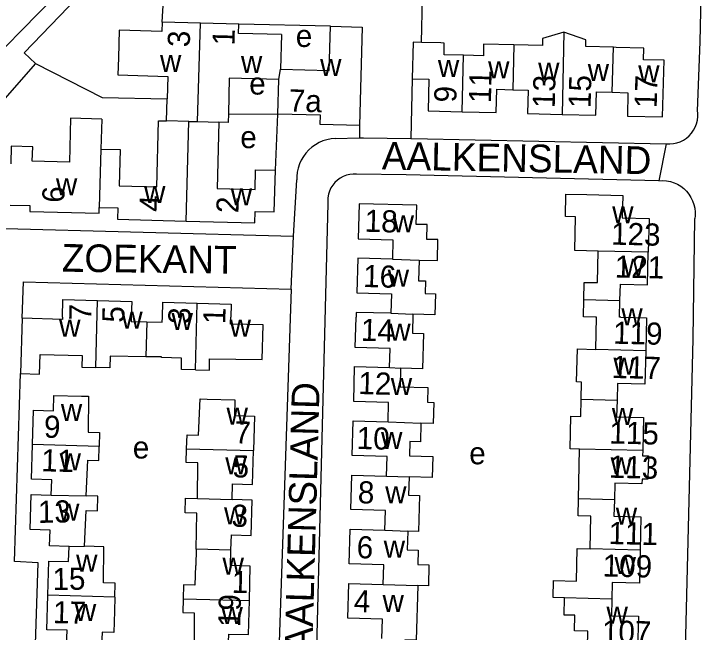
# Model space of a CAD drawing. Extents: x 161936 to 163647, y 386450 to 388633.
# Drawn here: x 162202.6 to 162328.6, y 388193.1 to 388304.8 of the extents above; entities that cross this region are included whole.
import ezdxf

# ---------------------------------------------------------------- set-up
doc = ezdxf.new("R2010")
doc.units = 0
for name, color, linetype in [('BLT_Basislijn', 7, 'Continuous'), ('BLT_Bebouwing', 7, 'Continuous'), ('BLT_Centroide', 7, 'Continuous'), ('BLT_Huisnummer', 7, 'Continuous'), ('BLT_Huisnummer_ tussenligend', 7, 'Continuous'), ('BLT_Onderverdeling_panden', 7, 'Continuous'), ('BLT_Straatnaam', 7, 'Continuous'), ('BLT_Vlakafsluiter', 7, 'Continuous')]:
    doc.layers.add(name, color=color, linetype=linetype)

msp = doc.modelspace()

# ---------------------------------------------------------------- linework, layer by layer
at = {"layer": 'BLT_Basislijn'}
for p, q in [((162276.25, 388299.63), (162276.48, 388309.9)), ((162259.77, 388302.54), (162243.23, 388302.95)), ((162204.46, 388297.78), (162206.52, 388295.81)), ((162206.52, 388295.81), (162200.04, 388288.54)), ((162206.52, 388295.81), (162218.54, 388289.7)), ((162274.55, 388293.06), (162274.29, 388282.25)), ((162218.54, 388289.7), (162230.32, 388289.46)), ((162241.35, 388286.73), (162250.3, 388286.66)), ((162249.84, 388276.54), (162250.3, 388286.66)), ((162265.04, 388284.6), (162265.02, 388282.38)), ((162260.67, 388282.29), (162265.02, 388282.38)), ((162253.12, 388264.6), (162253.7, 388274.82)), ((162252.68, 388255.05), (162253.12, 388264.6))]:
    msp.add_line(p, q, dxfattribs=at)
for points in [[(162326.12, 388287.28), (162326.6, 388299.71), (162328.55, 388389.95)], [(162222.9, 388321.82), (162212.82, 388310.85), (162192.34, 388290)], [(162218.78, 388312.71), (162204.46, 388297.78)], [(162229.38, 388303.32), (162229.9, 388312.43)], [(162320.47, 388281.3), (162321.12, 388281.28), (162321.76, 388281.34), (162322.39, 388281.48), (162323, 388281.69), (162323.58, 388281.98), (162324.12, 388282.34), (162324.61, 388282.76), (162325.04, 388283.24), (162325.41, 388283.77), (162325.71, 388284.34), (162325.94, 388284.95), (162326.1, 388285.57), (162326.17, 388286.22), (162326.16, 388286.86), (162326.12, 388287.28)], [(162260.67, 388282.29), (162259.91, 388282.22), (162259.16, 388282.06), (162258.43, 388281.83), (162257.73, 388281.53), (162257.07, 388281.15), (162256.45, 388280.71), (162255.88, 388280.2), (162255.36, 388279.64), (162254.91, 388279.02), (162254.52, 388278.36), (162254.2, 388277.67), (162253.96, 388276.94), (162253.8, 388276.19), (162253.71, 388275.43), (162253.7, 388274.82)], [(162265.02, 388282.38), (162265.74, 388282.38), (162274.29, 388282.25)], [(162274.29, 388282.25), (162274.42, 388282.25), (162320.47, 388281.3)], [(162264.49, 388275.81), (162263.88, 388275.83), (162263.27, 388275.77), (162262.67, 388275.62), (162262.09, 388275.41), (162261.55, 388275.12), (162261.05, 388274.76), (162260.6, 388274.34), (162260.2, 388273.86), (162259.88, 388273.34), (162259.62, 388272.78), (162259.44, 388272.19), (162259.33, 388271.58), (162259.31, 388270.97), (162259.34, 388270.5)], [(162319.14, 388274.65), (162273.45, 388275.69), (162264.49, 388275.81)], [(162319.14, 388274.65), (162319.83, 388274.68), (162320.52, 388274.62), (162321.2, 388274.49), (162321.86, 388274.28), (162322.49, 388274), (162323.08, 388273.64), (162323.62, 388273.22), (162324.12, 388272.74), (162324.56, 388272.21), (162324.93, 388271.62), (162325.23, 388271), (162325.46, 388270.35), (162325.61, 388269.68), (162325.68, 388268.99), (162325.67, 388268.3), (162325.62, 388267.84)], [(162259.34, 388270.5), (162256.64, 388166.68), (162256.72, 388158.33), (162256.53, 388154.02)], [(162306.43, 388148.74), (162316.02, 388147.77), (162317.53, 388147.88), (162319.3, 388148.5), (162322.06, 388151.02), (162323.05, 388153.43), (162325.33, 388246.1), (162325.62, 388267.84)], [(162198.35, 388261.47), (162198.76, 388266.06), (162253.12, 388264.6)], [(162204.07, 388249.79), (162204.32, 388256.38), (162252.68, 388255.05)], [(162252.68, 388255.05), (162250.51, 388191.25), (162250.46, 388189.75)], [(162212.13, 388190.64), (162206.5, 388190.93), (162206.97, 388205.6), (162202.71, 388205.86), (162203.81, 388239.79)]]:
    msp.add_lwpolyline(points, dxfattribs=at)
at = {"layer": 'BLT_Bebouwing'}
for p, q in [((162236.31, 388303.14), (162229.38, 388303.32)), ((162243.23, 388302.95), (162236.31, 388303.14)), ((162250.94, 388301.05), (162250.77, 388294.77)), ((162250.3, 388286.66), (162250.45, 388292.96)), ((162230.19, 388285.46), (162230.32, 388289.46)), ((162218.46, 388285.77), (162218.32, 388280.35)), ((162204.07, 388249.79), (162203.81, 388239.79)), ((162304.38, 388208.19), (162306.71, 388208.12))]:
    msp.add_line(p, q, dxfattribs=at)
for points in [[(162229.38, 388303.32), (162229.33, 388301.63), (162221.63, 388301.84), (162221.48, 388296.84), (162221.38, 388293.75), (162230.44, 388293.47), (162230.32, 388289.46)], [(162250.94, 388301.05), (162243.18, 388301.24), (162243.23, 388302.95)], [(162250.77, 388294.77), (162259.55, 388294.54), (162259.77, 388302.54)], [(162259.77, 388302.54), (162265.53, 388302.38), (162265.04, 388284.6)], [(162301.97, 388301.51), (162298.12, 388300.31), (162298.09, 388299.07), (162292.93, 388299.2)], [(162310.9, 388298.75), (162305.93, 388298.87), (162305.96, 388300.09), (162301.97, 388301.51)], [(162276.25, 388299.63), (162274.74, 388299.67), (162274.55, 388293.06)], [(162283.85, 388297.32), (162280.31, 388297.41), (162280.36, 388299.52), (162279.74, 388299.54), (162276.25, 388299.63)], [(162292.93, 388299.2), (162287.47, 388299.34), (162287.42, 388297.23), (162283.85, 388297.32)], [(162310.69, 388290.62), (162313.53, 388290.55), (162313.43, 388286.3), (162319.81, 388286.19), (162320.07, 388296.4), (162316.37, 388296.5), (162316.43, 388298.61), (162311.43, 388298.73), (162310.9, 388298.75)], [(162250.45, 388292.96), (162241.5, 388293.18), (162241.35, 388286.73)], [(162274.55, 388293.06), (162277.57, 388292.98), (162277.43, 388287.26), (162283.58, 388287.1)], [(162283.58, 388287.1), (162289.74, 388286.94), (162289.85, 388291.16), (162292.73, 388291.08)], [(162292.73, 388291.08), (162295.53, 388291.01), (162295.41, 388286.78), (162301.64, 388286.63)], [(162301.64, 388286.63), (162307.75, 388286.47), (162307.86, 388290.69), (162310.69, 388290.62)], [(162230.23, 388286.57), (162230.24, 388287.23)], [(162241.35, 388286.73), (162241.31, 388285.16), (162239.62, 388285.21)], [(162265.04, 388284.6), (162257.95, 388284.78), (162257.99, 388286.48), (162250.3, 388286.66)], [(162218.46, 388285.77), (162212.83, 388285.92), (162212.62, 388277.98), (162205.93, 388278.16), (162206, 388280.78), (162202.11, 388280.88), (162202.02, 388277.7)], [(162218.32, 388280.35), (162221.78, 388280.26), (162221.61, 388273.74), (162228.41, 388273.56), (162228.73, 388285.49), (162230.19, 388285.46)], [(162239.62, 388285.21), (162239.3, 388273.25), (162246.16, 388273.07), (162246.25, 388276.63), (162249.84, 388276.54)], [(162233.7, 388267.36), (162246.11, 388267.03), (162246.16, 388269.1), (162249.64, 388269.01), (162249.84, 388276.54)], [(162308.18, 388261.92), (162303.93, 388262.02), (162304.07, 388268.1), (162302.24, 388268.15), (162302.34, 388272.22), (162306.09, 388272.13), (162312.61, 388271.98), (162312.52, 388267.96), (162317.36, 388267.84), (162317.21, 388261.71)], [(162201.9, 388270.24), (162205.49, 388270.14), (162205.46, 388269.11), (162218.01, 388268.78), (162218.03, 388269.81)], [(162264.99, 388270.48), (162264.82, 388264.14), (162271.08, 388263.97), (162270.98, 388260.46)], [(162275.8, 388260.31), (162279.11, 388260.22), (162279.21, 388264), (162277.18, 388264.05), (162277.25, 388266.71), (162275.29, 388266.76), (162275.38, 388270.2), (162264.99, 388270.48)], [(162218.03, 388269.81), (162221.36, 388269.72), (162221.3, 388267.68), (162233.7, 388267.36)], [(162305.56, 388253.17), (162305.63, 388256.28), (162308.05, 388256.23), (162308.18, 388261.92)], [(162312.1, 388253.01), (162312.17, 388255.97), (162317.07, 388255.85), (162317.21, 388261.71)], [(162270.98, 388260.46), (162264.74, 388260.63), (162264.57, 388254.39), (162270.81, 388254.22), (162270.71, 388250.69)], [(162275.8, 388260.31), (162275.7, 388256.58), (162276.98, 388256.55), (162276.91, 388254.28), (162278.77, 388254.23), (162278.67, 388250.41), (162274.68, 388250.52)], [(162211.38, 388250), (162211.46, 388253.18), (162217.73, 388253.01)], [(162217.73, 388253.01), (162223.88, 388252.85), (162223.8, 388250)], [(162229.43, 388250), (162229.5, 388252.69), (162235.73, 388252.52)], [(162235.73, 388252.52), (162241.83, 388252.36), (162241.77, 388250)], [(162307.65, 388250), (162305.49, 388250.05), (162305.56, 388253.17)], [(162312.24, 388250), (162312.02, 388250.01), (162312.1, 388253.01)], [(162211.38, 388250), (162211.37, 388249.59), (162204.07, 388249.79)], [(162223.8, 388250), (162223.78, 388249.23), (162226.59, 388249.16)], [(162226.59, 388249.16), (162229.4, 388249.08), (162229.43, 388250)], [(162235.41, 388240.46), (162237.91, 388240.39), (162237.96, 388242.48), (162247.46, 388242.34), (162247.63, 388248.58), (162241.74, 388248.73), (162241.77, 388250)], [(162270.45, 388240.89), (162270.55, 388244.36), (162264.26, 388244.53), (162264.41, 388250)], [(162270.71, 388250.69), (162264.43, 388250.86), (162264.41, 388250)], [(162274.68, 388250.52), (162274.59, 388247.12), (162276.59, 388247.07), (162276.41, 388240.63), (162272.45, 388240.79)], [(162307.72, 388244.18), (162307.86, 388249.99), (162307.65, 388250)], [(162312.24, 388250), (162316.88, 388249.89), (162316.74, 388243.89)], [(162305.08, 388235.17), (162305.15, 388238.27), (162304.25, 388238.29), (162304.4, 388244.26)], [(162304.4, 388244.26), (162307.72, 388244.18)], [(162316.74, 388243.89), (162316.6, 388237.9), (162311.65, 388238.02), (162311.57, 388235.02)], [(162203.81, 388239.79), (162207.23, 388239.7), (162207.33, 388243.26), (162214.93, 388243.05), (162214.88, 388240.98), (162217.41, 388240.91)], [(162226.42, 388242.85), (162219.99, 388242.95), (162219.94, 388240.85), (162217.41, 388240.91)], [(162235.41, 388240.46), (162232.91, 388240.53), (162232.91, 388242.6), (162229.26, 388242.7), (162229.26, 388242.81), (162226.42, 388242.85)], [(162270.2, 388231.08), (162270.29, 388234.57), (162263.99, 388234.74), (162264.16, 388241.07), (162270.45, 388240.89)], [(162272.45, 388240.79), (162272.36, 388237.4), (162277.4, 388237.26), (162277.33, 388234.63), (162278.46, 388234.6), (162278.36, 388230.79), (162276.15, 388230.85)], [(162205.99, 388226.96), (162206.16, 388233.19), (162209.74, 388233.09), (162209.82, 388235.86), (162214.82, 388235.72), (162216.07, 388235.69), (162216.04, 388229.19), (162218.07, 388229.14), (162218, 388226.61)], [(162233.81, 388226.22), (162233.88, 388228.72), (162235.96, 388228.66), (162236.26, 388235.21), (162237.52, 388235.18), (162242.51, 388235.05), (162242.44, 388232.22), (162246.04, 388232.13), (162245.87, 388225.9)], [(162304.81, 388226.16), (162303.11, 388226.2), (162303.25, 388232.11), (162305.01, 388232.07), (162305.08, 388235.17)], [(162311.57, 388235.02), (162311.5, 388231.97), (162316.36, 388231.86), (162316.22, 388225.88)], [(162269.93, 388221.29), (162270.03, 388224.82), (162263.72, 388224.99), (162263.89, 388231.25), (162270.2, 388231.08)], [(162276.15, 388230.85), (162276.06, 388227.45), (162274.14, 388227.5), (162274.07, 388224.95), (162278.28, 388224.84), (162278.18, 388221.04), (162273.99, 388221.15)], [(162209.36, 388217.86), (162209.44, 388220.62), (162205.81, 388220.72), (162205.99, 388226.96)], [(162215.64, 388217.72), (162215.94, 388224.15), (162217.93, 388224.09), (162218, 388226.61)], [(162235.78, 388217.2), (162235.84, 388223.67), (162233.74, 388223.72), (162233.81, 388226.22)], [(162304.59, 388217.17), (162304.81, 388226.16)], [(162242.05, 388217.03), (162242.12, 388219.85), (162245.71, 388219.76), (162245.87, 388225.9)], [(162316.22, 388225.88), (162316.19, 388224.95), (162317.24, 388224.92), (162317.14, 388220.73), (162316.09, 388220.75), (162316.07, 388219.9), (162311.15, 388220.02), (162311.08, 388217.01)], [(162269.62, 388211.52), (162269.72, 388215.08), (162263.46, 388215.25), (162263.64, 388221.46), (162269.93, 388221.29)], [(162273.99, 388221.15), (162273.9, 388217.82), (162275.9, 388217.77), (162275.72, 388211.29), (162273.77, 388211.35)], [(162212.57, 388208.57), (162209.05, 388208.67), (162209.13, 388211.52), (162205.54, 388211.62), (162205.72, 388217.96), (162209.36, 388217.86)], [(162215.37, 388208.62), (162215.65, 388215.04), (162217.7, 388214.98), (162217.77, 388217.66), (162215.64, 388217.72)], [(162235.53, 388208.06), (162235.63, 388214.56), (162233.55, 388214.62), (162233.62, 388217.26), (162235.78, 388217.2)], [(162241.82, 388207.89), (162241.89, 388210.66), (162245.49, 388210.56), (162245.66, 388216.93), (162242.05, 388217.03)], [(162306.71, 388208.12), (162306.85, 388214.06), (162304.52, 388214.12), (162304.59, 388217.17)], [(162311.08, 388217.01), (162311.01, 388214.01), (162315.89, 388213.89), (162315.75, 388207.9)], [(162269.33, 388201.7), (162269.42, 388205.25), (162263.19, 388205.42), (162263.36, 388211.69), (162269.62, 388211.52)], [(162273.77, 388211.35), (162273.68, 388207.95), (162275.65, 388207.9), (162275.57, 388205.29), (162277.59, 388205.23), (162277.48, 388201.45), (162275.56, 388201.5)], [(162208.74, 388199.75), (162208.92, 388205.93), (162212.49, 388205.83), (162212.57, 388208.57)], [(162220.85, 388199.41), (162220.92, 388201.94), (162218.79, 388202), (162218.86, 388208.52), (162215.37, 388208.62)], [(162235.53, 388208.06), (162235.49, 388205.15), (162235.38, 388205.15), (162235.28, 388201.59), (162233.24, 388201.65), (162233.17, 388199.13)], [(162245.14, 388198.82), (162245.3, 388205.03), (162241.75, 388205.13), (162241.82, 388207.89)], [(162302.1, 388199.27), (162300.03, 388199.32), (162300.1, 388202.4), (162304.23, 388202.3), (162304.38, 388208.19)], [(162315.75, 388207.9), (162315.61, 388201.91), (162310.69, 388202.03), (162310.62, 388199.05)], [(162269.09, 388191.92), (162269.19, 388195.45), (162262.92, 388195.62), (162263.09, 388201.86), (162269.33, 388201.7)], [(162275.56, 388201.5), (162275.28, 388191.66), (162273.22, 388191.71)], [(162212.13, 388190.64), (162212.21, 388193.42), (162208.57, 388193.52), (162208.74, 388199.75)], [(162220.85, 388199.41), (162220.78, 388196.88), (162220.67, 388193.02), (162218.52, 388193.08), (162218.4, 388190.46)], [(162233.17, 388199.13), (162233.11, 388196.62), (162235.18, 388196.56), (162235.15, 388190.09)], [(162241.34, 388189.92), (162241.42, 388192.73), (162244.97, 388192.63), (162245.14, 388198.82)], [(162306.22, 388190.29), (162306.29, 388193.27), (162303.9, 388193.33), (162303.97, 388196.13), (162302.02, 388196.17), (162302.1, 388199.27)], [(162310.62, 388199.05), (162310.55, 388196.06), (162315.43, 388195.95), (162315.29, 388189.94)]]:
    msp.add_lwpolyline(points, dxfattribs=at)
at = {"layer": 'BLT_Onderverdeling_panden'}
for p, q in [((162235.77, 388285.32), (162236.31, 388303.14)), ((162301.97, 388301.51), (162301.64, 388286.63)), ((162292.93, 388299.2), (162292.73, 388291.08)), ((162310.69, 388290.62), (162310.9, 388298.75)), ((162283.58, 388287.1), (162283.85, 388297.32)), ((162250.45, 388292.96), (162250.77, 388294.77)), ((162234.18, 388285.37), (162230.19, 388285.46)), ((162233.7, 388267.36), (162234.18, 388285.37)), ((162234.18, 388285.37), (162235.77, 388285.32)), ((162235.77, 388285.32), (162239.62, 388285.21)), ((162218.32, 388280.35), (162218.03, 388269.81)), ((162317.21, 388261.71), (162308.18, 388261.92)), ((162270.98, 388260.46), (162275.8, 388260.31)), ((162217.41, 388240.91), (162217.73, 388253.01)), ((162235.41, 388240.46), (162235.73, 388252.52)), ((162305.56, 388253.17), (162312.1, 388253.01)), ((162270.71, 388250.69), (162274.68, 388250.52)), ((162226.59, 388249.16), (162226.42, 388242.85)), ((162316.74, 388243.89), (162307.72, 388244.18)), ((162270.45, 388240.89), (162272.45, 388240.79)), ((162305.08, 388235.17), (162311.57, 388235.02)), ((162270.2, 388231.08), (162276.15, 388230.85)), ((162218, 388226.61), (162205.99, 388226.96)), ((162233.81, 388226.22), (162245.87, 388225.9)), ((162316.22, 388225.88), (162304.81, 388226.16)), ((162269.93, 388221.29), (162273.99, 388221.15)), ((162209.36, 388217.86), (162215.64, 388217.72)), ((162235.78, 388217.2), (162242.05, 388217.03)), ((162311.08, 388217.01), (162304.59, 388217.17)), ((162269.62, 388211.52), (162273.77, 388211.35)), ((162212.57, 388208.57), (162215.37, 388208.62)), ((162241.82, 388207.89), (162235.53, 388208.06)), ((162315.75, 388207.9), (162306.71, 388208.12)), ((162269.33, 388201.7), (162275.56, 388201.5)), ((162220.85, 388199.41), (162208.74, 388199.75)), ((162233.17, 388199.13), (162245.14, 388198.82)), ((162310.62, 388199.05), (162302.1, 388199.27))]:
    msp.add_line(p, q, dxfattribs=at)
at = {"layer": 'BLT_Vlakafsluiter'}
msp.add_line((162320.47, 388281.3), (162319.14, 388274.65), dxfattribs=at)

# ---------------------------------------------------------------- texts
at = {"layer": 'BLT_Centroide'}
for s, p in [('e', (162253.53, 388298.81)), ('w', (162228.99, 388294.31)), ('w', (162243.62, 388294.12)), ('w', (162257.92, 388293.56)), ('w', (162279.2, 388293.39)), ('w', (162288.27, 388293.14)), ('w', (162297.31, 388292.92)), ('w', (162306.27, 388292.69)), ('w', (162315.39, 388292.44)), ('e', (162245.11, 388290.21)), ('e', (162243.5, 388280.53)), ('w', (162210.19, 388272.02)), ('w', (162226.11, 388270.59)), ('w', (162241.77, 388270.17)), ('w', (162310.69, 388266.97)), ('w', (162271.03, 388265.34)), ('w', (162312.59, 388257.47)), ('w', (162270.13, 388255.53)), ('w', (162312.34, 388248.53)), ('w', (162222, 388247.91)), ('w', (162231.08, 388247.66)), ('w', (162210.77, 388246.44)), ('w', (162241.57, 388246.47)), ('w', (162270.42, 388245.75)), ('w', (162310.91, 388239.62)), ('w', (162270.69, 388235.94)), ('w', (162211.08, 388231.25)), ('w', (162241.02, 388230.56)), ('w', (162310.63, 388230.53)), ('w', (162268.93, 388226.16)), ('e', (162224.08, 388224.45)), ('e', (162284.86, 388223.41)), ('w', (162210.86, 388222.34)), ('w', (162240.79, 388221.62)), ('w', (162310.41, 388221.59)), ('w', (162269.68, 388216.38)), ('w', (162210.58, 388213.25)), ('w', (162240.57, 388212.56)), ('w', (162311.34, 388212.53)), ('w', (162269.41, 388206.56)), ('w', (162213.84, 388204)), ('w', (162240.29, 388203.44)), ('w', (162311.12, 388203.59)), ('w', (162269.2, 388196.75)), ('w', (162213.61, 388195.09)), ('w', (162240.09, 388194.53)), ('w', (162309.66, 388194.59))]:
    msp.add_text(s, height=4, dxfattribs=at).set_placement(p)
at = {"layer": 'BLT_Huisnummer'}
for s, rotation, p in [('1', 88.4494, (162242.45, 388299.03)), ('3', 88.2097, (162234.36, 388298.73)), ('13', 88.5508, (162300.31, 388287.74)), ('17', 88.5479, (162318.73, 388287.71)), ('9', 88.5153, (162282.52, 388288.74)), ('7a', 358.4214, (162252.23, 388287.17)), ('6', 88.4517, (162211.7, 388270.63)), ('2', 88.4864, (162243.16, 388268.75)), ('18', 358.4313, (162265.94, 388265.43)), ('123', 358.6353, (162310.46, 388263.1)), ('7', 88.4704, (162216.57, 388249.33)), ('5', 88.4759, (162222.54, 388248.96)), ('3', 88.4759, (162234.46, 388248.73)), ('1', 88.4759, (162240.78, 388248.72)), ('14', 358.4349, (162265.24, 388245.73)), ('117', 358.6319, (162310.54, 388239.01)), ('9', 358.3746, (162207.98, 388228.23)), ('7', 358.4899, (162242.41, 388227.2)), ('10', 358.4389, (162264.49, 388226.19)), ('113', 358.6319, (162310.05, 388220.99)), ('13', 1.0238, (162206.97, 388212.81)), ('6', 358.4378, (162264.49, 388206.46)), ('109', 358.6383, (162308.94, 388203.15)), ('1', 358.4866, (162241.92, 388200.2)), ('19', 88.4849, (162243.49, 388193.95)), ('17', 358.3937, (162209.63, 388194.72))]:
    msp.add_text(s, height=4, rotation=rotation, dxfattribs=at).set_placement(p)
at = {"layer": 'BLT_Huisnummer_ tussenligend'}
for s, rotation, p in [('11', 88.5153, (162288.78, 388288.64)), ('15', 88.5508, (162306.79, 388287.74)), ('4', 88.487, (162229.26, 388268.99)), ('121', 358.6319, (162311.12, 388257.17)), ('16', 358.4349, (162265.65, 388255.45)), ('119', 358.6319, (162310.82, 388245.2)), ('12', 358.4389, (162264.8, 388236.11)), ('115', 358.6319, (162310.15, 388227.17)), ('11', 358.3746, (162207.48, 388222.16)), ('5', 358.4866, (162242.08, 388221.06)), ('8', 358.4378, (162264.7, 388216.38)), ('3', 358.4866, (162241.87, 388212.15)), ('111', 358.6383, (162309.99, 388209.01)), ('15', 1.0238, (162209.6, 388200.66)), ('4', 358.4345, (162263.98, 388196.72)), ('107', 358.6369, (162308.8, 388191.25))]:
    msp.add_text(s, height=4, rotation=rotation, dxfattribs=at).set_placement(p)
at = {"layer": 'BLT_Straatnaam'}
for s, rotation, p in [('AALKENSLAND', 358.9883, (162269.05, 388276.68)), ('ZOEKANT', 359.3274, (162211.23, 388258.21)), ('AALKENSLAND', 88.4208, (162256.51, 388189.52))]:
    msp.add_text(s, height=5, rotation=rotation, dxfattribs=at).set_placement(p)

doc.saveas('drawing.dxf')
